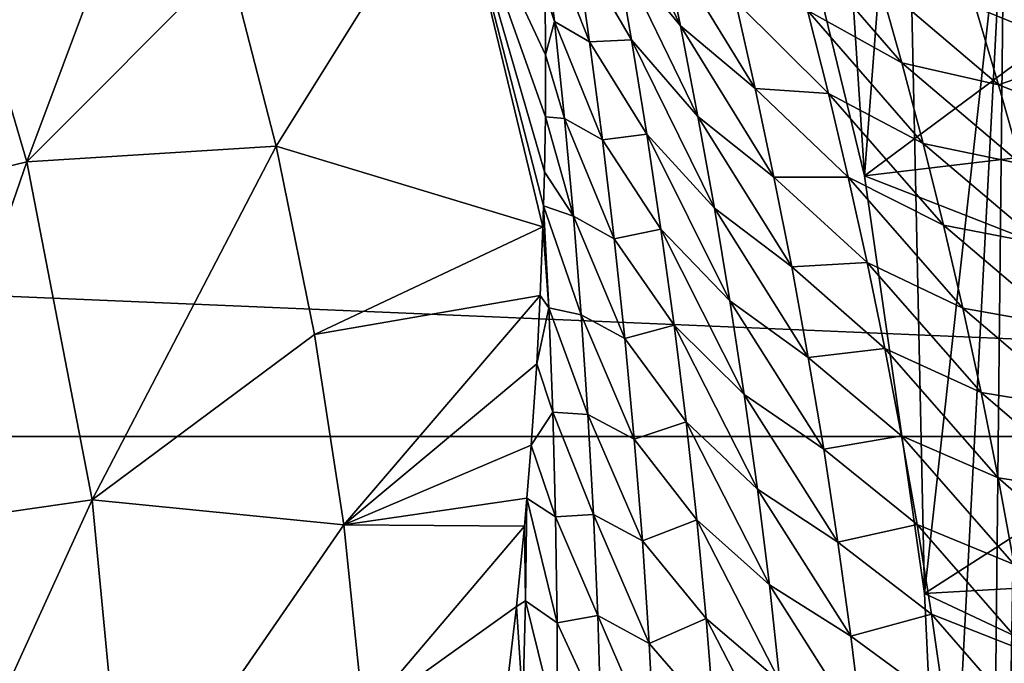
# Model space of a CAD drawing. Header units: metres. Extents: x -82 to 82, y -313 to 40.
# Tile 343 of 405: x 20.58 to 26.35, y 2.06 to 5.84. Entities that reach past the tile are written whole.
import ezdxf

# ---------------------------------------------------------------- set-up
doc = ezdxf.new("R2010")
doc.units = ezdxf.units.M
doc.layers.add('solid_505278_SW0001_CCC', color=7, linetype='CONTINUOUS')

msp = doc.modelspace()

# ---------------------------------------------------------------- linework, layer by layer
at = {"layer": 'solid_505278_SW0001_CCC'}
for points in [[(24.394852, 11.828752, 22.155525), (24.395313, 11.838113, 22.609262), (46.085339, -6.391057, 41.571404)], [(24.395313, 11.838113, 22.609262), (24.414707, 11.819185, 23.116474), (46.085339, -6.391057, 41.571404)], [(24.410315, 11.79554, 21.744139), (24.394852, 11.828752, 22.155525), (46.085339, -6.391057, 41.571404)], [(24.410315, 11.79554, 21.744139), (46.085339, -6.391057, 41.571404), (46.701576, -7.144948, 40.205154)], [(24.439697, 11.741335, 21.366631), (24.410315, 11.79554, 21.744139), (46.701576, -7.144948, 40.205154)], [(24.414707, 11.819185, 23.116474), (24.457344, 11.765347, 23.691967), (46.085339, -6.391057, 41.571404)], [(24.481678, 11.667856, 21.016287), (24.439697, 11.741335, 21.366631), (46.701576, -7.144948, 40.205154)], [(24.457344, 11.765347, 23.691967), (45.347614, -5.772033, 42.946751), (46.085339, -6.391057, 41.571404)], [(24.457344, 11.765347, 23.691967), (24.52927, 11.666902, 24.35533), (45.347614, -5.772033, 42.946751)], [(24.535494, 11.575875, 20.687429), (24.481678, 11.667856, 21.016287), (46.701576, -7.144948, 40.205154)], [(24.52927, 11.666902, 24.35533), (24.578323, 11.597232, 24.726034), (45.347614, -5.772033, 42.946751)], [(24.60091, 11.465295, 20.375366), (24.535494, 11.575875, 20.687429), (46.701576, -7.144948, 40.205154)], [(24.578323, 11.597232, 24.726034), (24.637506, 11.511533, 25.12558), (45.347614, -5.772033, 42.946751)], [(24.637506, 11.511533, 25.12558), (24.707153, 11.408542, 25.554943), (45.347614, -5.772033, 42.946751)], [(24.67816, 11.335218, 20.0762), (24.60091, 11.465295, 20.375366), (46.701576, -7.144948, 40.205154)], [(24.707153, 11.408542, 25.554943), (24.788658, 11.285902, 26.016899), (45.347614, -5.772033, 42.946751)], [(24.767889, 11.183995, 19.78668), (24.67816, 11.335218, 20.0762), (46.701576, -7.144948, 40.205154)], [(24.788658, 11.285902, 26.016899), (44.498169, -5.296072, 44.312996), (45.347614, -5.772033, 42.946751)], [(24.788658, 11.285902, 26.016899), (24.882256, 11.142185, 26.5126), (44.498169, -5.296072, 44.312996)], [(24.767889, 11.183995, 19.78668), (46.701576, -7.144948, 40.205154), (47.189945, -8.025766, 38.862278)], [(24.871145, 11.009154, 19.503977), (24.767889, 11.183995, 19.78668), (47.189945, -8.025766, 38.862278)], [(24.882256, 11.142185, 26.5126), (24.988798, 10.975226, 27.044302), (44.498169, -5.296072, 44.312996)], [(24.989439, 10.807234, 19.225573), (24.871145, 11.009154, 19.503977), (47.189945, -8.025766, 38.862278)], [(24.988798, 10.975226, 27.044302), (25.108957, 10.782746, 27.61462), (44.498169, -5.296072, 44.312996)], [(25.124756, 10.573668, 18.949318), (24.989439, 10.807234, 19.225573), (47.189945, -8.025766, 38.862278)], [(25.108957, 10.782746, 27.61462), (25.242779, 10.562989, 28.224642), (44.498169, -5.296072, 44.312996)], [(25.279581, 10.30255, 18.673386), (25.124756, 10.573668, 18.949318), (47.189945, -8.025766, 38.862278)], [(25.242779, 10.562989, 28.224642), (25.391151, 10.312742, 28.87858), (44.498169, -5.296072, 44.312996)], [(25.279581, 10.30255, 18.673386), (47.189945, -8.025766, 38.862278), (47.544315, -9.022715, 37.559395)], [(25.456774, 9.98657, 18.396349), (25.279581, 10.30255, 18.673386), (47.544315, -9.022715, 37.559395)], [(25.391151, 10.312742, 28.87858), (43.545929, -4.968073, 45.655872), (44.498169, -5.296072, 44.312996)], [(25.391151, 10.312742, 28.87858), (25.553905, 10.029705, 29.578196), (43.545929, -4.968073, 45.655872)], [(25.553905, 10.029705, 29.578196), (25.670599, 9.821074, 30.071865), (43.545929, -4.968073, 45.655872)], [(25.659595, 9.616619, 18.117189), (25.456774, 9.98657, 18.396349), (47.544315, -9.022715, 37.559395)], [(25.670599, 9.821074, 30.071865), (25.793667, 9.595549, 30.587959), (43.545929, -4.968073, 45.655872)], [(25.891617, 9.181572, 17.835571), (25.659595, 9.616619, 18.117189), (47.544315, -9.022715, 37.559395)], [(25.793667, 9.595549, 30.587959), (25.923344, 9.351282, 31.129276), (43.545929, -4.968073, 45.655872)], [(25.923344, 9.351282, 31.129276), (26.059132, 9.088165, 31.694067), (43.545929, -4.968073, 45.655872)], [(26.15575, 8.669367, 17.552582), (25.891617, 9.181572, 17.835571), (47.544315, -9.022715, 37.559395)], [(26.059132, 9.088165, 31.694067), (42.50259, -4.792206, 46.958755), (43.545929, -4.968073, 45.655872)], [(26.059132, 9.088165, 31.694067), (26.201523, 8.802954, 32.287937), (42.50259, -4.792206, 46.958755)], [(25.530142, 4.920547, 15), (24.946812, 7.325066, 15), (25.260098, 9.051992, 15)], [(25.530142, 4.920547, 15), (25.260098, 9.051992, 15), (25.762583, 7.974374, 15)], [(26.201523, 8.802954, 32.287937), (26.351597, 8.491707, 32.916363), (42.50259, -4.792206, 46.958755)], [(26.15575, 8.669367, 17.552582), (47.544315, -9.022715, 37.559395), (47.760555, -10.123828, 36.312004)], [(26.300962, 8.379543, 17.411055), (26.15575, 8.669367, 17.552582), (47.760555, -10.123828, 36.312004)], [(26.454424, 8.065916, 17.269989), (26.300962, 8.379543, 17.411055), (47.760555, -10.123828, 36.312004)], [(25.882271, 2.471432, 15), (25.530142, 4.920547, 15), (25.762583, 7.974374, 15)], [(25.882271, 2.471432, 15), (25.762583, 7.974374, 15), (26.348351, 6.695788, 15)], [(24.946812, 7.325066, -257.5), (25.530142, 4.920547, -257.5), (27.641197, 6.487464, -257.5)], [(25.530142, 4.920547, 15), (25.530142, 4.920547, -257.5), (24.946812, 7.325066, -257.5)], [(25.530142, 4.920547, 15), (24.946812, 7.325066, -257.5), (24.946812, 7.325066, 15)], [(20.050552, 6.939563, 61.983105), (20.619408, 5.002214, 61.983105), (21.464468, 7.263618, 54.188477)], [(20.619408, 5.002214, 61.983105), (21.799309, 6.186572, 54.188477), (21.464468, 7.263618, 54.188477)], [(19.51771, 4.734945, 69.836754), (20.619408, 5.002214, 61.983105), (20.050552, 6.939563, 61.983105)], [(-39.855892, 3.392345, -279.5), (-39.424614, 6.760169, -279.5), (39.855892, 3.392345, -279.5)], [(-39.424614, 6.760169, -279.5), (39.424614, 6.760169, -279.5), (39.855892, 3.392345, -279.5)], [(23.126554, 6.769151, 46.427788), (21.799309, 6.186572, 54.188477), (22.080143, 5.094196, 54.188477)], [(23.645342, 4.620445, 46.45401), (23.126554, 6.769151, 46.427788), (22.080143, 5.094196, 54.188477)], [(23.649073, 4.743583, 46.286304), (23.126554, 6.769151, 46.427788), (23.645342, 4.620445, 46.45401)], [(23.654055, 4.943439, 46.010857), (23.126554, 6.769151, 46.427788), (23.649073, 4.743583, 46.286304)], [(23.660709, 5.629848, 45.034863), (23.65773, 5.992055, 44.499928), (23.126554, 6.769151, 46.427788)], [(23.65922, 5.26668, 45.557056), (23.660709, 5.629848, 45.034863), (23.126554, 6.769151, 46.427788)], [(23.654055, 4.943439, 46.010857), (23.65922, 5.26668, 45.557056), (23.126554, 6.769151, 46.427788)], [(23.969372, 6.805698, 41.614552), (24.451162, 5.799938, 41.83075), (24.342718, 6.32619, 41.238911)], [(23.969372, 6.805698, 41.614552), (24.069788, 6.264165, 42.200851), (24.451162, 5.799938, 41.83075)], [(25.882271, 2.471432, 15), (26.348351, 6.695788, 15), (26, 0, 15)], [(26, 0, 15), (26.348351, 6.695788, 15), (26.152407, -12.157122, 15)], [(26.348351, 6.695788, 15), (26.464577, 6.434959, 15), (26.152407, -12.157122, 15)], [(25.530142, 4.920547, -257.5), (27.911524, 5.202866, -257.5), (27.641197, 6.487464, -257.5)], [(26.464577, 6.434959, 15), (26.675501, -11.419466, 15), (26.152407, -12.157122, 15)], [(23.712912, 5.826197, 44.435684), (23.64917, 6.390917, 43.89444), (23.650208, 6.353522, 43.951958)], [(23.83753, 6.276577, 43.09367), (23.64917, 6.390917, 43.89444), (23.918732, 5.706656, 43.66539)], [(23.712912, 5.826197, 44.435684), (23.918732, 5.706656, 43.66539), (23.64917, 6.390917, 43.89444)], [(23.712912, 5.826197, 44.435684), (23.650208, 6.353522, 43.951958), (23.65773, 5.992055, 44.499928)], [(25.068964, 6.369623, 39.474487), (25.748653, 5.582713, 39.746941), (25.617718, 6.048234, 39.122959)], [(25.068964, 6.369623, 39.474487), (25.196421, 5.889952, 40.086552), (25.748653, 5.582713, 39.746941)], [(24.342718, 6.32619, 41.238911), (24.889553, 5.432195, 41.426323), (24.773689, 5.945389, 40.823357)], [(24.342718, 6.32619, 41.238911), (24.451162, 5.799938, 41.83075), (24.889553, 5.432195, 41.426323)], [(23.83753, 6.276577, 43.09367), (24.164804, 5.71743, 42.779694), (24.069788, 6.264165, 42.200851)], [(23.83753, 6.276577, 43.09367), (23.918732, 5.706656, 43.66539), (24.164804, 5.71743, 42.779694)], [(24.069788, 6.264165, 42.200851), (24.55401, 5.268068, 42.415543), (24.451162, 5.799938, 41.83075)], [(24.069788, 6.264165, 42.200851), (24.164804, 5.71743, 42.779694), (24.55401, 5.268068, 42.415543)], [(20.619408, 5.002214, 61.983105), (22.080143, 5.094196, 54.188477), (21.799309, 6.186572, 54.188477)], [(26.706661, 6.069903, 37.787563), (26.180613, 5.908731, 38.629383), (26.845459, 5.638268, 38.447552)], [(25.617718, 6.048234, 39.122959), (26.316177, 5.453385, 39.275887), (26.180613, 5.908731, 38.629383)], [(25.617718, 6.048234, 39.122959), (25.748653, 5.582713, 39.746941), (26.316177, 5.453385, 39.275887)], [(23.712912, 5.826197, 44.435684), (23.65773, 5.992055, 44.499928), (23.660709, 5.629848, 45.034863)], [(24.773689, 5.945389, 40.823357), (25.3186, 5.403947, 40.692856), (25.196421, 5.889952, 40.086552)], [(24.773689, 5.945389, 40.823357), (24.889553, 5.432195, 41.426323), (25.3186, 5.403947, 40.692856)], [(25.196421, 5.889952, 40.086552), (25.874109, 5.110251, 40.365589), (25.748653, 5.582713, 39.746941)], [(25.196421, 5.889952, 40.086552), (25.3186, 5.403947, 40.692856), (25.874109, 5.110251, 40.365589)], [(26.845459, 5.638268, 38.447552), (26.180613, 5.908731, 38.629383), (26.316177, 5.453385, 39.275887)], [(23.712912, 5.826197, 44.435684), (23.660709, 5.629848, 45.034863), (23.771105, 5.256771, 44.96909)], [(23.712912, 5.826197, 44.435684), (23.993961, 5.131673, 44.228828), (23.918732, 5.706656, 43.66539)], [(23.712912, 5.826197, 44.435684), (23.771105, 5.256771, 44.96909), (23.993961, 5.131673, 44.228828)], [(24.451162, 5.799938, 41.83075), (24.999598, 4.91285, 42.022614), (24.889553, 5.432195, 41.426323)], [(24.451162, 5.799938, 41.83075), (24.55401, 5.268068, 42.415543), (24.999598, 4.91285, 42.022614)], [(23.918732, 5.706656, 43.66539), (24.254059, 5.165415, 43.350925), (24.164804, 5.71743, 42.779694)], [(24.164804, 5.71743, 42.779694), (24.650908, 4.730494, 42.993111), (24.55401, 5.268068, 42.415543)], [(24.164804, 5.71743, 42.779694), (24.254059, 5.165415, 43.350925), (24.650908, 4.730494, 42.993111)], [(23.918732, 5.706656, 43.66539), (23.993961, 5.131673, 44.228828), (24.254059, 5.165415, 43.350925)], [(23.771105, 5.256771, 44.96909), (23.660709, 5.629848, 45.034863), (23.65922, 5.26668, 45.557056)], [(26.845459, 5.638268, 38.447552), (26.316177, 5.453385, 39.275887), (26.978693, 5.198301, 39.103279)], [(25.748653, 5.582713, 39.746941), (26.446012, 4.990264, 39.917412), (26.316177, 5.453385, 39.275887)], [(25.748653, 5.582713, 39.746941), (25.874109, 5.110251, 40.365589), (26.446012, 4.990264, 39.917412)], [(24.889553, 5.432195, 41.426323), (25.435171, 4.911533, 41.293247), (25.3186, 5.403947, 40.692856)], [(24.889553, 5.432195, 41.426323), (24.999598, 4.91285, 42.022614), (25.435171, 4.911533, 41.293247)], [(26.978693, 5.198301, 39.103279), (26.316177, 5.453385, 39.275887), (26.446012, 4.990264, 39.917412)], [(25.3186, 5.403947, 40.692856), (25.993761, 4.630777, 40.978722), (25.874109, 5.110251, 40.365589)], [(25.3186, 5.403947, 40.692856), (25.435171, 4.911533, 41.293247), (25.993761, 4.630777, 40.978722)], [(23.823376, 4.682842, 45.494137), (23.65922, 5.26668, 45.557056), (23.654055, 4.943439, 46.010857)], [(23.771105, 5.256771, 44.96909), (23.65922, 5.26668, 45.557056), (23.823376, 4.682842, 45.494137)], [(23.771105, 5.256771, 44.96909), (24.062851, 4.551545, 44.783714), (23.993961, 5.131673, 44.228828)], [(23.771105, 5.256771, 44.96909), (23.823376, 4.682842, 45.494137), (24.062851, 4.551545, 44.783714)], [(24.55401, 5.268068, 42.415543), (25.103481, 4.387266, 42.612011), (24.999598, 4.91285, 42.022614)], [(24.55401, 5.268068, 42.415543), (24.650908, 4.730494, 42.993111), (25.103481, 4.387266, 42.612011)], [(25.530142, 4.920547, -257.5), (28.122046, 3.908137, -257.5), (27.911524, 5.202866, -257.5)], [(23.993961, 5.131673, 44.228828), (24.337204, 4.60803, 43.914318), (24.254059, 5.165415, 43.350925)], [(24.254059, 5.165415, 43.350925), (24.741522, 4.187123, 43.563198), (24.650908, 4.730494, 42.993111)], [(24.254059, 5.165415, 43.350925), (24.337204, 4.60803, 43.914318), (24.741522, 4.187123, 43.563198)], [(20.619408, 5.002214, 61.983105), (21.001534, 3.019565, 61.983105), (22.080143, 5.094196, 54.188477)], [(21.001534, 3.019565, 61.983105), (22.306273, 3.989197, 54.188477), (22.080143, 5.094196, 54.188477)], [(23.645342, 4.620445, 46.45401), (22.080143, 5.094196, 54.188477), (22.306273, 3.989197, 54.188477)], [(23.993961, 5.131673, 44.228828), (24.062851, 4.551545, 44.783714), (24.337204, 4.60803, 43.914318)], [(25.874109, 5.110251, 40.365589), (26.569784, 4.519305, 40.553749), (26.446012, 4.990264, 39.917412)], [(25.874109, 5.110251, 40.365589), (25.993761, 4.630777, 40.978722), (26.569784, 4.519305, 40.553749)], [(19.51771, 4.734945, 69.836754), (19.879417, 2.858229, 69.836754), (20.619408, 5.002214, 61.983105)], [(19.879417, 2.858229, 69.836754), (21.001534, 3.019565, 61.983105), (20.619408, 5.002214, 61.983105)], [(23.823376, 4.682842, 45.494137), (23.654055, 4.943439, 46.010857), (23.649073, 4.743583, 46.286304)], [(24.999598, 4.91285, 42.022614), (25.545832, 4.412616, 41.887501), (25.435171, 4.911533, 41.293247)], [(24.999598, 4.91285, 42.022614), (25.103481, 4.387266, 42.612011), (25.545832, 4.412616, 41.887501)], [(25.435171, 4.911533, 41.293247), (26.107311, 4.144195, 41.586082), (25.993761, 4.630777, 40.978722)], [(25.435171, 4.911533, 41.293247), (25.545832, 4.412616, 41.887501), (26.107311, 4.144195, 41.586082)], [(25.530142, 4.920547, -257.5), (25.882271, 2.471432, -257.5), (28.122046, 3.908137, -257.5)], [(25.882271, 2.471432, 15), (25.882271, 2.471432, -257.5), (25.530142, 4.920547, -257.5)], [(25.882271, 2.471432, 15), (25.530142, 4.920547, -257.5), (25.530142, 4.920547, 15)], [(23.679604, 4.146144, 46.79372), (23.649073, 4.743583, 46.286304), (23.645342, 4.620445, 46.45401)], [(23.823376, 4.682842, 45.494137), (23.649073, 4.743583, 46.286304), (23.869392, 4.104349, 46.010509)], [(23.679604, 4.146144, 46.79372), (23.869392, 4.104349, 46.010509), (23.649073, 4.743583, 46.286304)], [(23.823376, 4.682842, 45.494137), (24.125034, 3.966199, 45.329739), (24.062851, 4.551545, 44.783714)], [(23.823376, 4.682842, 45.494137), (23.869392, 4.104349, 46.010509), (24.125034, 3.966199, 45.329739)], [(24.650908, 4.730494, 42.993111), (25.200874, 3.855339, 43.194229), (25.103481, 4.387266, 42.612011)], [(24.650908, 4.730494, 42.993111), (24.741522, 4.187123, 43.563198), (25.200874, 3.855339, 43.194229)], [(23.629585, 4.218616, 46.991287), (23.645342, 4.620445, 46.45401), (22.306273, 3.989197, 54.188477)], [(23.679604, 4.146144, 46.79372), (23.645342, 4.620445, 46.45401), (23.629585, 4.218616, 46.991287)], [(25.993761, 4.630777, 40.978722), (26.687185, 4.040414, 41.184608), (26.569784, 4.519305, 40.553749)], [(25.993761, 4.630777, 40.978722), (26.107311, 4.144195, 41.586082), (26.687185, 4.040414, 41.184608)], [(24.062851, 4.551545, 44.783714), (24.413893, 4.045189, 44.469574), (24.337204, 4.60803, 43.914318)], [(24.337204, 4.60803, 43.914318), (24.825523, 3.637858, 44.125481), (24.741522, 4.187123, 43.563198)], [(24.337204, 4.60803, 43.914318), (24.413893, 4.045189, 44.469574), (24.825523, 3.637858, 44.125481)], [(24.062851, 4.551545, 44.783714), (24.125034, 3.966199, 45.329739), (24.413893, 4.045189, 44.469574)], [(25.103481, 4.387266, 42.612011), (25.650263, 3.907104, 42.475376), (25.545832, 4.412616, 41.887501)], [(25.103481, 4.387266, 42.612011), (25.200874, 3.855339, 43.194229), (25.650263, 3.907104, 42.475376)], [(25.545832, 4.412616, 41.887501), (26.214457, 3.650408, 42.187397), (26.107311, 4.144195, 41.586082)], [(25.545832, 4.412616, 41.887501), (25.650263, 3.907104, 42.475376), (26.214457, 3.650408, 42.187397)], [(23.629585, 4.218616, 46.991287), (22.306273, 3.989197, 54.188477), (22.47714, 2.87431, 54.188477)], [(23.608402, 3.818606, 47.51173), (23.629585, 4.218616, 46.991287), (22.47714, 2.87431, 54.188477)], [(23.679604, 4.146144, 46.79372), (23.629585, 4.218616, 46.991287), (23.608402, 3.818606, 47.51173)], [(24.741522, 4.187123, 43.563198), (25.291458, 3.316966, 43.768932), (25.200874, 3.855339, 43.194229)], [(24.741522, 4.187123, 43.563198), (24.825523, 3.637858, 44.125481), (25.291458, 3.316966, 43.768932)], [(23.679604, 4.146144, 46.79372), (23.608402, 3.818606, 47.51173), (23.703156, 3.535066, 47.301899)], [(23.679604, 4.146144, 46.79372), (23.908815, 3.52124, 46.517841), (23.869392, 4.104349, 46.010509)], [(23.679604, 4.146144, 46.79372), (23.703156, 3.535066, 47.301899), (23.908815, 3.52124, 46.517841)], [(23.869392, 4.104349, 46.010509), (24.180151, 3.375558, 45.866489), (24.125034, 3.966199, 45.329739)], [(23.869392, 4.104349, 46.010509), (23.908815, 3.52124, 46.517841), (24.180151, 3.375558, 45.866489)], [(26.107311, 4.144195, 41.586082), (26.797915, 3.553488, 41.809685), (26.687185, 4.040414, 41.184608)], [(26.107311, 4.144195, 41.586082), (26.214457, 3.650408, 42.187397), (26.797915, 3.553488, 41.809685)], [(24.125034, 3.966199, 45.329739), (24.483784, 3.476812, 45.016361), (24.413893, 4.045189, 44.469574)], [(24.413893, 4.045189, 44.469574), (24.902582, 3.08261, 44.6796), (24.825523, 3.637858, 44.125481)], [(24.413893, 4.045189, 44.469574), (24.483784, 3.476812, 45.016361), (24.902582, 3.08261, 44.6796)], [(21.001534, 3.019565, 61.983105), (22.47714, 2.87431, 54.188477), (22.306273, 3.989197, 54.188477)], [(24.125034, 3.966199, 45.329739), (24.180151, 3.375558, 45.866489), (24.483784, 3.476812, 45.016361)], [(25.200874, 3.855339, 43.194229), (25.748173, 3.394892, 43.056553), (25.650263, 3.907104, 42.475376)], [(25.650263, 3.907104, 42.475376), (26.314907, 3.149307, 42.78233), (26.214457, 3.650408, 42.187397)], [(25.650263, 3.907104, 42.475376), (25.748173, 3.394892, 43.056553), (26.314907, 3.149307, 42.78233)], [(25.882271, 2.471432, -257.5), (28.272367, 2.606963, -257.5), (28.122046, 3.908137, -257.5)], [(23.576044, 3.340189, 48.115002), (23.608402, 3.818606, 47.51173), (22.47714, 2.87431, 54.188477)], [(23.703156, 3.535066, 47.301899), (23.608402, 3.818606, 47.51173), (23.576044, 3.340189, 48.115002)], [(25.200874, 3.855339, 43.194229), (25.291458, 3.316966, 43.768932), (25.748173, 3.394892, 43.056553)], [(24.825523, 3.637858, 44.125481), (25.37491, 2.772046, 44.335739), (25.291458, 3.316966, 43.768932)], [(24.825523, 3.637858, 44.125481), (24.902582, 3.08261, 44.6796), (25.37491, 2.772046, 44.335739)], [(26.214457, 3.650408, 42.187397), (26.901674, 3.058413, 42.428616), (26.797915, 3.553488, 41.809685)], [(26.214457, 3.650408, 42.187397), (26.314907, 3.149307, 42.78233), (26.901674, 3.058413, 42.428616)], [(23.703156, 3.535066, 47.301899), (23.576044, 3.340189, 48.115002), (23.719336, 2.919382, 47.799622)], [(23.703156, 3.535066, 47.301899), (23.941311, 2.933477, 47.015713), (23.908815, 3.52124, 46.517841)], [(23.703156, 3.535066, 47.301899), (23.719336, 2.919382, 47.799622), (23.941311, 2.933477, 47.015713)], [(23.908815, 3.52124, 46.517841), (24.227839, 2.779567, 46.393513), (24.180151, 3.375558, 45.866489)], [(23.908815, 3.52124, 46.517841), (23.941311, 2.933477, 47.015713), (24.227839, 2.779567, 46.393513)], [(24.180151, 3.375558, 45.866489), (24.546539, 2.902816, 45.554241), (24.483784, 3.476812, 45.016361)], [(24.483784, 3.476812, 45.016361), (24.972376, 2.52129, 45.225109), (24.902582, 3.08261, 44.6796)], [(24.483784, 3.476812, 45.016361), (24.546539, 2.902816, 45.554241), (24.972376, 2.52129, 45.225109)], [(-39.855892, 3.392345, -279.5), (40, 0, -279.5), (-40, 0, -279.5)], [(-39.855892, 3.392345, -279.5), (39.855892, 3.392345, -279.5), (40, 0, -279.5)], [(24.180151, 3.375558, 45.866489), (24.227839, 2.779567, 46.393513), (24.546539, 2.902816, 45.554241)], [(25.291458, 3.316966, 43.768932), (25.839268, 2.875874, 43.63068), (25.748173, 3.394892, 43.056553)], [(25.748173, 3.394892, 43.056553), (26.408384, 2.640777, 43.370499), (26.314907, 3.149307, 42.78233)], [(25.748173, 3.394892, 43.056553), (25.839268, 2.875874, 43.63068), (26.408384, 2.640777, 43.370499)], [(23.550817, 3.029164, 48.496849), (23.576044, 3.340189, 48.115002), (22.47714, 2.87431, 54.188477)], [(23.719336, 2.919382, 47.799622), (23.576044, 3.340189, 48.115002), (23.550817, 3.029164, 48.496849)], [(25.291458, 3.316966, 43.768932), (25.37491, 2.772046, 44.335739), (25.839268, 2.875874, 43.63068)], [(26.314907, 3.149307, 42.78233), (26.998186, 2.555064, 43.040997), (26.901674, 3.058413, 42.428616)], [(26.314907, 3.149307, 42.78233), (26.408384, 2.640777, 43.370499), (26.998186, 2.555064, 43.040997)], [(24.902582, 3.08261, 44.6796), (25.45092, 2.220478, 44.894173), (25.37491, 2.772046, 44.335739)], [(24.902582, 3.08261, 44.6796), (24.972376, 2.52129, 45.225109), (25.45092, 2.220478, 44.894173)], [(19.879417, 2.858229, 69.836754), (20.061092, 0.955628, 69.836754), (21.001534, 3.019565, 61.983105)], [(20.061092, 0.955628, 69.836754), (21.193464, 1.009569, 61.983105), (21.001534, 3.019565, 61.983105)], [(21.001534, 3.019565, 61.983105), (21.193464, 1.009569, 61.983105), (22.47714, 2.87431, 54.188477)], [(23.536268, 2.865734, 48.694134), (23.550817, 3.029164, 48.496849), (22.47714, 2.87431, 54.188477)], [(23.543043, 2.428062, 48.950661), (23.550817, 3.029164, 48.496849), (23.536268, 2.865734, 48.694134)], [(23.543043, 2.428062, 48.950661), (23.727764, 2.299094, 48.286346), (23.550817, 3.029164, 48.496849)], [(23.719336, 2.919382, 47.799622), (23.550817, 3.029164, 48.496849), (23.727764, 2.299094, 48.286346)], [(23.719336, 2.919382, 47.799622), (23.966549, 2.341036, 47.50362), (23.941311, 2.933477, 47.015713)], [(23.719336, 2.919382, 47.799622), (23.727764, 2.299094, 48.286346), (23.966549, 2.341036, 47.50362)], [(23.941311, 2.933477, 47.015713), (24.267738, 2.17818, 46.910267), (24.227839, 2.779567, 46.393513)], [(23.941311, 2.933477, 47.015713), (23.966549, 2.341036, 47.50362), (24.267738, 2.17818, 46.910267)], [(24.227839, 2.779567, 46.393513), (24.601818, 2.323139, 46.082756), (24.546539, 2.902816, 45.554241)], [(24.546539, 2.902816, 45.554241), (25.03458, 1.953824, 45.761528), (24.972376, 2.52129, 45.225109)], [(24.546539, 2.902816, 45.554241), (24.601818, 2.323139, 46.082756), (25.03458, 1.953824, 45.761528)], [(21.193464, 1.009569, 61.983105), (22.592321, 1.752294, 54.188477), (22.47714, 2.87431, 54.188477)], [(23.536268, 2.865734, 48.694134), (22.47714, 2.87431, 54.188477), (22.592321, 1.752294, 54.188477)], [(23.489443, 2.395382, 49.249172), (23.536268, 2.865734, 48.694134), (22.592321, 1.752294, 54.188477)], [(23.543043, 2.428062, 48.950661), (23.536268, 2.865734, 48.694134), (23.489443, 2.395382, 49.249172)], [(25.37491, 2.772046, 44.335739), (25.923256, 2.349947, 44.197357), (25.839268, 2.875874, 43.63068)], [(25.839268, 2.875874, 43.63068), (26.494602, 2.124705, 43.951496), (26.408384, 2.640777, 43.370499)], [(25.839268, 2.875874, 43.63068), (25.923256, 2.349947, 44.197357), (26.494602, 2.124705, 43.951496)], [(24.227839, 2.779567, 46.393513), (24.267738, 2.17818, 46.910267), (24.601818, 2.323139, 46.082756)], [(25.37491, 2.772046, 44.335739), (25.45092, 2.220478, 44.894173), (25.923256, 2.349947, 44.197357)], [(25.882271, 2.471432, -257.5), (28.362389, 1.303031, -257.5), (28.272367, 2.606963, -257.5)], [(24.972376, 2.52129, 45.225109), (25.519169, 1.662174, 45.443741), (25.45092, 2.220478, 44.894173)], [(24.972376, 2.52129, 45.225109), (25.03458, 1.953824, 45.761528), (25.519169, 1.662174, 45.443741)], [(23.543043, 2.428062, 48.950661), (23.489443, 2.395382, 49.249172), (23.527714, 1.821554, 49.395229)], [(23.543043, 2.428062, 48.950661), (23.527714, 1.821554, 49.395229), (23.728075, 1.674225, 48.761421)], [(23.543043, 2.428062, 48.950661), (23.728075, 1.674225, 48.761421), (23.727764, 2.299094, 48.286346)], [(25.882271, 2.471432, -257.5), (26, 0, -257.5), (28.362389, 1.303031, -257.5)], [(26, 0, 15), (26, 0, -257.5), (25.882271, 2.471432, -257.5)], [(25.882271, 2.471432, 15), (26, 0, 15), (25.882271, 2.471432, -257.5)], [(23.435762, 1.930188, 49.780655), (23.489443, 2.395382, 49.249172), (22.592321, 1.752294, 54.188477)], [(23.527714, 1.821554, 49.395229), (23.489443, 2.395382, 49.249172), (23.435762, 1.930188, 49.780655)], [(23.727764, 2.299094, 48.286346), (23.984184, 1.743917, 47.981018), (23.966549, 2.341036, 47.50362)], [(23.966549, 2.341036, 47.50362), (24.299492, 1.571377, 47.416149), (24.267738, 2.17818, 46.910267)], [(23.966549, 2.341036, 47.50362), (23.984184, 1.743917, 47.981018), (24.299492, 1.571377, 47.416149)], [(24.267738, 2.17818, 46.910267), (24.64929, 1.737728, 46.601349), (24.601818, 2.323139, 46.082756)], [(24.601818, 2.323139, 46.082756), (25.088879, 1.380146, 46.288284), (25.03458, 1.953824, 45.761528)], [(24.601818, 2.323139, 46.082756), (24.64929, 1.737728, 46.601349), (25.088879, 1.380146, 46.288284)], [(25.45092, 2.220478, 44.894173), (25.999855, 1.817004, 44.756111), (25.923256, 2.349947, 44.197357)], [(25.923256, 2.349947, 44.197357), (26.57329, 1.600973, 44.524826), (26.494602, 2.124705, 43.951496)], [(25.923256, 2.349947, 44.197357), (25.999855, 1.817004, 44.756111), (26.57329, 1.600973, 44.524826)], [(23.727764, 2.299094, 48.286346), (23.728075, 1.674225, 48.761421), (23.984184, 1.743917, 47.981018)], [(25.45092, 2.220478, 44.894173), (25.519169, 1.662174, 45.443741), (25.999855, 1.817004, 44.756111)], [(24.267738, 2.17818, 46.910267), (24.299492, 1.571377, 47.416149), (24.64929, 1.737728, 46.601349)]]:
    msp.add_3dface(points, dxfattribs=at)

doc.saveas('drawing.dxf')
